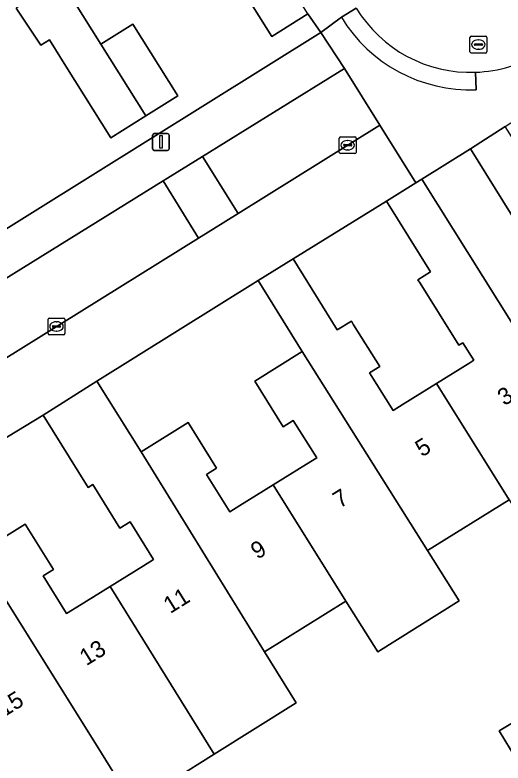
# Model space of a CAD drawing. Extents: x 157767 to 159172, y 387839 to 389425.
# Drawn here: x 158385.7 to 158414.66, y 388093.23 to 388137.67 of the extents above; entities that cross this region are included whole.
import ezdxf

# ---------------------------------------------------------------- set-up
doc = ezdxf.new("R2010")
doc.units = 0
for name, color, linetype in [('IMGEO_Erf', 7, 'Continuous'), ('IMGEO_Kolk', 7, 'Continuous'), ('IMGEO_Lichtmast', 7, 'Continuous'), ('IMGEO_Pand', 7, 'Continuous'), ('IMGEO_Pand_nummerreeks', 7, 'Continuous'), ('IMGEO_Rijbaan_lokaal_open', 7, 'Continuous'), ('IMGEO_Rioolput', 7, 'Continuous'), ('IMGEO_Voetpad_open', 7, 'Continuous')]:
    doc.layers.add(name, color=color, linetype=linetype)

msp = doc.modelspace()

# ---------------------------------------------------------------- linework, layer by layer
at = {"layer": 'IMGEO_Erf'}
for points in [[(158342.539, 388098.332), (158403.861, 388136.639), (158403.083, 388137.736), (158400.936, 388136.391), (158398.285, 388140.623)], [(158388.122, 388140.218), (158390.798, 388135.943), (158392.693, 388137.131), (158395.365, 388132.867), (158393.468, 388131.678), (158391.387, 388130.374), (158388.715, 388134.638), (158387.745, 388136.187), (158387.237, 388135.869), (158385.779, 388138.072)], [(158383.43, 388105.641), (158386.296, 388107.425), (158387.978, 388104.724), (158387.376, 388104.349), (158388.766, 388102.116), (158389.368, 388102.491), (158391.34, 388103.719), (158393.32, 388104.952), (158393.923, 388105.327), (158392.534, 388107.56), (158391.931, 388107.184), (158390.319, 388109.773), (158390.048, 388109.604), (158387.365, 388113.906), (158383.664, 388111.653)], [(158415.029, 388108.871), (158410.178, 388105.853), (158412.06, 388102.862), (158407.226, 388099.834), (158405.339, 388102.841), (158400.5, 388099.829), (158402.392, 388096.805), (158397.527, 388093.758), (158392.733, 388090.755), (158386.747, 388087.005), (158391.158, 388079.86), (158391.939, 388078.595), (158393.625, 388075.875), (158396.059, 388076.268), (158391.49, 388072.974), (158391.002, 388072.621), (158386.634, 388069.473)], [(158415.44, 388093.472), (158414.427, 388095.137), (158416.107, 388096.16)]]:
    msp.add_lwpolyline(points, dxfattribs=at)
for points in [[(158420.56, 388121.91), (158414.79, 388131.043), (158412.733, 388129.715), (158417.032, 388122.813), (158416.431, 388122.438), (158417.821, 388120.205), (158418.423, 388120.58)], [(158407.751, 388126.614), (158402.2, 388123.181), (158404.826, 388118.961), (158405.666, 388119.484), (158405.798, 388119.272), (158407.349, 388116.782), (158406.747, 388116.407), (158408.137, 388114.174), (158408.739, 388114.549), (158410.707, 388115.775), (158412.69, 388117.01), (158412.928, 388117.158), (158412.284, 388118.194), (158412.045, 388118.046), (158409.75, 388121.733), (158409.618, 388121.945), (158410.366, 388122.411)], [(158402.752, 388117.67), (158400.126, 388121.891), (158390.56, 388115.923), (158393.18, 388111.711), (158395.981, 388113.454), (158397.663, 388110.753), (158397.061, 388110.378), (158398.451, 388108.145), (158399.053, 388108.52), (158401.026, 388109.748), (158403.005, 388110.98), (158403.608, 388111.356), (158402.219, 388113.589), (158401.615, 388113.212), (158399.933, 388115.916)]]:
    msp.add_lwpolyline(points, close=True, dxfattribs=at)
at = {"layer": 'IMGEO_Kolk'}
for p, q in [((158404.947, 388129.507), (158404.947, 388130.359)), ((158405.022, 388130.433), (158405.874, 388130.433)), ((158405.435, 388130.213), (158405.46, 388130.213)), ((158405.948, 388130.359), (158405.948, 388129.507)), ((158405.206, 388129.927), (158405.206, 388129.939)), ((158405.644, 388129.89), (158405.246, 388129.89)), ((158405.249, 388129.976), (158405.647, 388129.976)), ((158405.458, 388129.653), (158405.433, 388129.653)), ((158405.69, 388129.939), (158405.69, 388129.927)), ((158405.874, 388129.433), (158405.022, 388129.433)), ((158387.662, 388118.741), (158387.662, 388119.593)), ((158387.737, 388119.667), (158388.589, 388119.667)), ((158388.15, 388119.447), (158388.175, 388119.447)), ((158388.663, 388119.593), (158388.663, 388118.741)), ((158387.921, 388119.161), (158387.921, 388119.173)), ((158388.359, 388119.124), (158387.961, 388119.124)), ((158387.964, 388119.21), (158388.362, 388119.21)), ((158388.405, 388119.173), (158388.405, 388119.161)), ((158388.589, 388118.667), (158387.737, 388118.667)), ((158388.173, 388118.887), (158388.148, 388118.887))]:
    msp.add_line(p, q, dxfattribs=at)
for points in [[(158404.947, 388129.507), (158404.947, 388130.359)], [(158405.022, 388130.433), (158405.874, 388130.433)], [(158405.948, 388130.359), (158405.948, 388129.507)], [(158405.874, 388129.433), (158405.022, 388129.433)], [(158387.662, 388118.741), (158387.662, 388119.593)], [(158387.737, 388119.667), (158388.589, 388119.667)], [(158388.663, 388119.593), (158388.663, 388118.741)], [(158388.589, 388118.667), (158387.737, 388118.667)]]:
    msp.add_lwpolyline(points, dxfattribs=at)
for centre, radius, start, end in [((158405.024, 388130.357), 0.0765, 91.552, 178.448), ((158405.024, 388130.357), 0.0765, 91.552, 178.448), ((158405.872, 388130.357), 0.0765, 1.552, 88.448), ((158405.872, 388130.357), 0.0765, 1.552, 88.448), ((158405.246, 388129.936), 0.0403, 85.8775, 175.7526), ((158405.243, 388129.926), 0.0366, 178.938, 274.7102), ((158405.647, 388129.933), 0.043, 264.8664, 352.4533), ((158405.651, 388129.938), 0.0386, 1.7309, 96.639), ((158405.024, 388129.509), 0.0765, 181.552, 268.448), ((158405.024, 388129.509), 0.0765, 181.552, 268.448), ((158405.872, 388129.509), 0.0765, 271.552, 358.448), ((158405.872, 388129.509), 0.0765, 271.552, 358.448), ((158387.739, 388119.591), 0.0765, 91.552, 178.448), ((158387.739, 388119.591), 0.0765, 91.552, 178.448), ((158388.587, 388119.591), 0.0765, 1.552, 88.448), ((158388.587, 388119.591), 0.0765, 1.552, 88.448), ((158387.961, 388119.17), 0.0403, 85.8775, 175.7526), ((158387.958, 388119.16), 0.0366, 178.938, 274.7102), ((158388.362, 388119.167), 0.043, 264.8664, 352.4533), ((158388.366, 388119.172), 0.0386, 1.7309, 96.639), ((158387.739, 388118.743), 0.0765, 181.552, 268.448), ((158387.739, 388118.743), 0.0765, 181.552, 268.448), ((158388.587, 388118.743), 0.0765, 271.552, 358.448), ((158388.587, 388118.743), 0.0765, 271.552, 358.448)]:
    msp.add_arc(centre, radius, start, end, dxfattribs=at)
for centre, major_axis, ratio, start_param, end_param in [((158405.434, 388129.933), (-0.387, 0.002), 0.722429, 4.712389, 7.853982), ((158405.459, 388129.933), (-0.39, 0.002), 0.717154, 1.570796, 4.712389), ((158388.149, 388119.167), (-0.387, 0.002), 0.722429, 4.712389, 7.853982), ((158388.174, 388119.167), (-0.39, 0.002), 0.717154, 1.570796, 4.712389)]:
    msp.add_ellipse(centre, major_axis=major_axis, ratio=ratio, start_param=start_param, end_param=end_param, dxfattribs=at)
at = {"layer": 'IMGEO_Lichtmast'}
for p, q in [((158393.868, 388129.728), (158393.868, 388130.528)), ((158393.868, 388130.528), (158393.868, 388129.728)), ((158393.968, 388130.628), (158394.758, 388130.628)), ((158394.758, 388130.628), (158393.968, 388130.628)), ((158394.858, 388130.528), (158394.858, 388129.728)), ((158394.858, 388129.728), (158394.858, 388130.528)), ((158394.758, 388129.628), (158393.968, 388129.628)), ((158393.968, 388129.628), (158394.758, 388129.628))]:
    msp.add_line(p, q, dxfattribs=at)
msp.add_lwpolyline([(158394.288, 388130.503), (158394.438, 388130.503), (158394.438, 388129.753), (158394.288, 388129.753), (158394.288, 388130.503)], dxfattribs=at)
for centre, start, end in [((158393.968, 388130.528), 90, 180), ((158393.968, 388130.528), 90, 180), ((158394.758, 388130.528), 0, 90), ((158394.758, 388130.528), 360, 90), ((158393.968, 388129.728), 180, 270), ((158393.968, 388129.728), 180, 270), ((158394.758, 388129.728), 270, 0), ((158394.758, 388129.728), 270, 0)]:
    msp.add_arc(centre, 0.1, start, end, dxfattribs=at)
at = {"layer": 'IMGEO_Pand'}
for points in [[(158390.798, 388135.943), (158388.122, 388140.218), (158382.257, 388149.489), (158377.424, 388146.458), (158381.98, 388139.128), (158384.743, 388140.857), (158386.287, 388138.39), (158385.779, 388138.072), (158387.237, 388135.869), (158387.745, 388136.187), (158388.715, 388134.638), (158391.387, 388130.374), (158393.468, 388131.678)], [(158400.431, 388141.967), (158397.783, 388146.192), (158396.13, 388145.158), (158398.779, 388140.933), (158398.285, 388140.623), (158400.936, 388136.391), (158403.083, 388137.736)], [(158390.798, 388135.943), (158393.468, 388131.678), (158395.365, 388132.867), (158392.693, 388137.131)], [(158421.639, 388109.077), (158424.491, 388110.849), (158426.614, 388112.168), (158420.56, 388121.91), (158418.423, 388120.58), (158417.821, 388120.205), (158416.431, 388122.438), (158417.032, 388122.813), (158412.733, 388129.715), (158409.852, 388127.922)], [(158409.852, 388127.922), (158409.497, 388127.701), (158407.751, 388126.614), (158410.366, 388122.411), (158409.618, 388121.945), (158409.75, 388121.733), (158412.045, 388118.046), (158412.284, 388118.194), (158412.928, 388117.158), (158412.69, 388117.01), (158410.707, 388115.775), (158415.029, 388108.871), (158416.451, 388106.617), (158421.142, 388109.532), (158421.484, 388108.981), (158421.639, 388109.077)], [(158415.029, 388108.871), (158410.707, 388115.775), (158408.739, 388114.549), (158408.137, 388114.174), (158406.747, 388116.407), (158407.349, 388116.782), (158405.798, 388119.272), (158405.666, 388119.484), (158404.826, 388118.961), (158402.2, 388123.181), (158400.126, 388121.891), (158402.752, 388117.67), (158410.178, 388105.853)], [(158401.026, 388109.748), (158405.339, 388102.841), (158407.226, 388099.834), (158412.06, 388102.862), (158410.178, 388105.853), (158402.752, 388117.67), (158399.933, 388115.916), (158401.615, 388113.212), (158402.219, 388113.589), (158403.608, 388111.356), (158403.005, 388110.98)], [(158391.34, 388103.719), (158397.527, 388093.758), (158402.392, 388096.805), (158400.5, 388099.829), (158393.18, 388111.711), (158390.56, 388115.923), (158387.365, 388113.906), (158390.048, 388109.604), (158390.319, 388109.773), (158391.931, 388107.184), (158392.534, 388107.56), (158393.923, 388105.327), (158393.32, 388104.952)], [(158401.026, 388109.748), (158399.053, 388108.52), (158398.451, 388108.145), (158397.061, 388110.378), (158397.663, 388110.753), (158395.981, 388113.454), (158393.18, 388111.711), (158400.5, 388099.829), (158405.339, 388102.841)], [(158383.43, 388105.641), (158390.83, 388093.81), (158392.733, 388090.755), (158397.527, 388093.758), (158391.34, 388103.719), (158389.368, 388102.491), (158388.766, 388102.116), (158387.376, 388104.349), (158387.978, 388104.724), (158386.296, 388107.425)], [(158383.43, 388105.641), (158380.564, 388103.856), (158382.246, 388101.154), (158382.85, 388101.53), (158384.239, 388099.297), (158383.636, 388098.921), (158381.499, 388097.59), (158385.647, 388090.925), (158384.681, 388090.324), (158386.747, 388087.005), (158392.733, 388090.755), (158390.83, 388093.81)], [(158416.787, 388095.044), (158416.107, 388096.16), (158414.427, 388095.137), (158415.44, 388093.472), (158417.121, 388094.496)]]:
    msp.add_lwpolyline(points, close=True, dxfattribs=at)
at = {"layer": 'IMGEO_Rijbaan_lokaal_open'}
msp.add_lwpolyline([(158403.083, 388137.736), (158403.861, 388136.639), (158405.069, 388137.532), (158405.958, 388138.072)], dxfattribs=at)
for points in [[(158396.831, 388129.266), (158398.937, 388125.876), (158407.357, 388131.121), (158405.248, 388134.492)], [(158394.487, 388127.81), (158396.594, 388124.417), (158398.937, 388125.876), (158396.831, 388129.266)], [(158374.963, 388110.931), (158380.306, 388114.272), (158396.594, 388124.417), (158394.487, 388127.81), (158380.615, 388119.197), (158372.841, 388114.325)]]:
    msp.add_lwpolyline(points, close=True, dxfattribs=at)
for centre, radius, start, end in [((158412.73, 388142.187), 7.924, 211.2812, 272.1878), ((158412.74, 388142.184), 7.922, 272.1178, 302.0506)]:
    msp.add_arc(centre, radius, start, end, dxfattribs=at)
at = {"layer": 'IMGEO_Rioolput'}
for p, q in [((158412.703, 388135.485), (158412.703, 388136.337)), ((158412.778, 388136.411), (158413.63, 388136.411)), ((158413.704, 388136.337), (158413.704, 388135.485)), ((158412.962, 388135.905), (158412.962, 388135.917)), ((158413.4, 388135.868), (158413.002, 388135.868)), ((158413.005, 388135.954), (158413.403, 388135.954)), ((158413.191, 388136.191), (158413.216, 388136.191)), ((158413.446, 388135.917), (158413.446, 388135.905)), ((158413.63, 388135.411), (158412.778, 388135.411)), ((158413.214, 388135.631), (158413.189, 388135.631))]:
    msp.add_line(p, q, dxfattribs=at)
for points in [[(158412.703, 388135.485), (158412.703, 388136.337)], [(158412.778, 388136.411), (158413.63, 388136.411)], [(158413.704, 388136.337), (158413.704, 388135.485)], [(158413.63, 388135.411), (158412.778, 388135.411)]]:
    msp.add_lwpolyline(points, dxfattribs=at)
for centre, radius, start, end in [((158412.78, 388136.335), 0.0765, 91.552, 178.448), ((158412.78, 388136.335), 0.0765, 91.552, 178.448), ((158413.628, 388136.335), 0.0765, 1.552, 88.448), ((158413.628, 388136.335), 0.0765, 1.552, 88.448), ((158413.002, 388135.914), 0.0403, 85.8775, 175.7526), ((158412.999, 388135.904), 0.0366, 178.938, 274.7102), ((158413.403, 388135.911), 0.043, 264.8664, 352.4533), ((158413.407, 388135.916), 0.0386, 1.7309, 96.639), ((158412.78, 388135.487), 0.0765, 181.552, 268.448), ((158412.78, 388135.487), 0.0765, 181.552, 268.448), ((158413.628, 388135.487), 0.0765, 271.552, 358.448), ((158413.628, 388135.487), 0.0765, 271.552, 358.448)]:
    msp.add_arc(centre, radius, start, end, dxfattribs=at)
for centre, major_axis, ratio, start_param, end_param in [((158413.19, 388135.911), (-0.387, 0.002), 0.722429, 4.712389, 7.853982), ((158413.215, 388135.911), (-0.39, 0.002), 0.717154, 1.570796, 4.712389)]:
    msp.add_ellipse(centre, major_axis=major_axis, ratio=ratio, start_param=start_param, end_param=end_param, dxfattribs=at)
at = {"layer": 'IMGEO_Voetpad_open'}
for points in [[(158405.958, 388138.072), (158405.069, 388137.532)], [(158405.069, 388137.532), (158403.861, 388136.639), (158405.248, 388134.492), (158407.357, 388131.121), (158409.497, 388127.701), (158409.852, 388127.922), (158412.733, 388129.715), (158414.79, 388131.043), (158417.299, 388132.666)], [(158380.615, 388119.197), (158394.487, 388127.81), (158396.831, 388129.266), (158405.248, 388134.492), (158403.861, 388136.639), (158342.539, 388098.332), (158342.327, 388098.171), (158337.622, 388095.179)], [(158413.072, 388133.229), (158413.033, 388134.268)], [(158413.033, 388134.268), (158413.072, 388133.229)]]:
    msp.add_lwpolyline(points, dxfattribs=at)
msp.add_lwpolyline([(158402.2, 388123.181), (158407.751, 388126.614), (158409.497, 388127.701), (158407.357, 388131.121), (158398.937, 388125.876), (158396.594, 388124.417), (158380.306, 388114.272), (158374.963, 388110.931), (158372.589, 388109.446), (158367.903, 388106.515), (158369.982, 388103.101), (158372.225, 388104.53), (158374.863, 388106.162), (158377.933, 388108.084), (158383.664, 388111.653), (158387.365, 388113.906), (158390.56, 388115.923), (158400.126, 388121.891)], close=True, dxfattribs=at)
for centre, radius, start, end in [((158412.73, 388142.187), 7.924, 211.2812, 272.1878), ((158412.729, 388142.185), 8.963, 211.2758, 272.1928), ((158412.729, 388142.185), 8.963, 211.2758, 272.1928), ((158412.74, 388142.184), 7.922, 272.1178, 302.0506)]:
    msp.add_arc(centre, radius, start, end, dxfattribs=at)

# ---------------------------------------------------------------- texts
at = {"layer": 'IMGEO_Pand_nummerreeks'}
for s, rotation, p in [('3', 31.908, (158414.736, 388114.42)), ('5', 31.9071, (158409.853, 388111.38)), ('7', 31.9071, (158404.971, 388108.34)), ('9', 31.9071, (158400.088, 388105.3)), ('11', 31.9071, (158394.911, 388102.077)), ('13', 31.9071, (158389.932, 388098.976)), ('15', 31.9071, (158385.049, 388095.936))]:
    msp.add_text(s, height=1, rotation=rotation, dxfattribs=at).set_placement(p)

doc.saveas('drawing.dxf')
